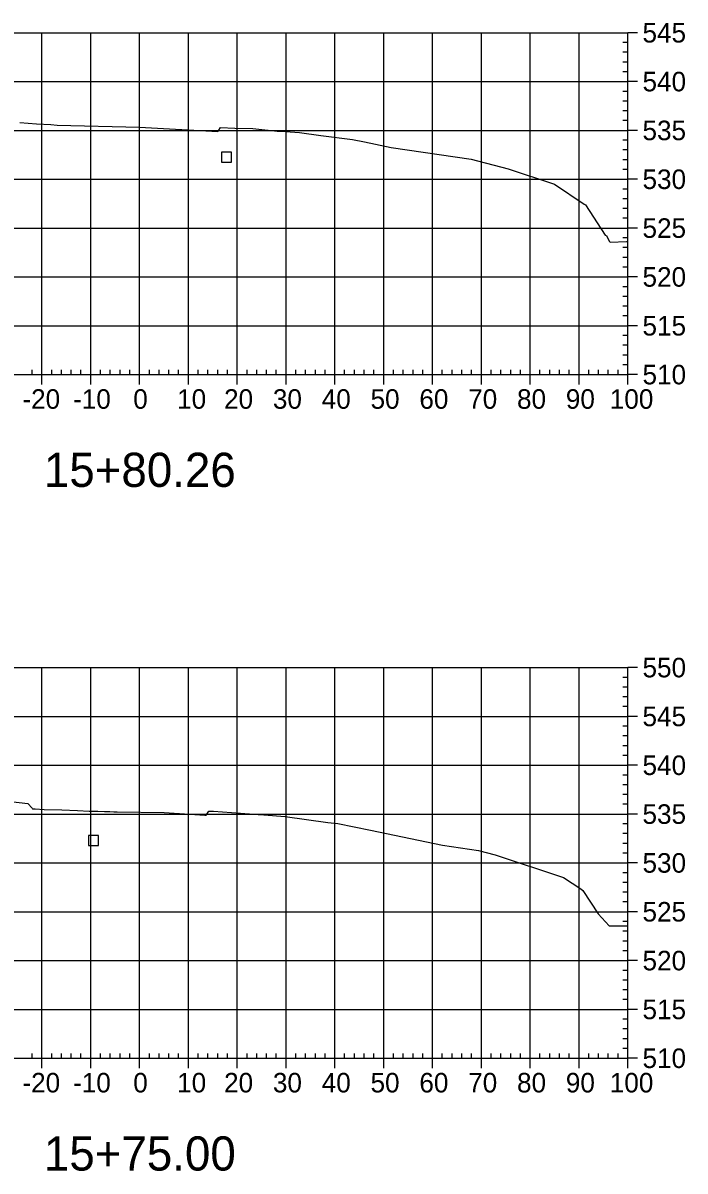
# Model space of a CAD drawing. Extents: x 708103 to 717568, y 374476 to 378707.
# Drawn here: x 717432.6 to 717568.2, y 376795 to 377030.1 of the extents above; entities that cross this region are included whole.
import ezdxf

# ---------------------------------------------------------------- set-up
doc = ezdxf.new("R2010")
doc.units = 0
for name, color, linetype in [('1', 7, 'Continuous'), ('4', 7, 'Continuous'), ('57', 7, 'Continuous'), ('Existing', 7, 'Continuous')]:
    doc.layers.add(name, color=color, linetype=linetype)

msp = doc.modelspace()

# ---------------------------------------------------------------- linework, layer by layer
at = {"layer": '4'}
for points in [[(717473.31, 377001.6), (717475.31, 377001.6), (717475.31, 377003.6), (717473.31, 377003.6)], [(717446.07, 376861.67), (717448.07, 376861.67), (717448.07, 376863.67), (717446.07, 376863.67)]]:
    msp.add_lwpolyline(points, close=True, dxfattribs=at)
at = {"layer": '57'}
for p, q in [((717356.5, 377028.07), (717556.5, 377028.07)), ((717436.5, 376958.07), (717436.5, 377028.07)), ((717446.5, 376958.07), (717446.5, 377028.07)), ((717456.5, 376958.07), (717456.5, 377028.07)), ((717466.5, 376958.07), (717466.5, 377028.07)), ((717476.5, 376958.07), (717476.5, 377028.07)), ((717486.5, 376958.07), (717486.5, 377028.07)), ((717496.5, 376958.07), (717496.5, 377028.07)), ((717506.5, 376958.07), (717506.5, 377028.07)), ((717516.5, 376958.07), (717516.5, 377028.07)), ((717526.5, 376958.07), (717526.5, 377028.07)), ((717536.5, 376958.07), (717536.5, 377028.07)), ((717546.5, 376958.07), (717546.5, 377028.07)), ((717556.5, 376958.07), (717556.5, 377028.07)), ((717556.5, 376958.07), (717556.5, 377028.07)), ((717558.5, 377028.07), (717556.5, 377028.07)), ((717556.5, 377026.07), (717555.5, 377026.07)), ((717556.5, 377024.07), (717555.5, 377024.07)), ((717556.5, 377022.07), (717555.5, 377022.07)), ((717556.5, 377020.07), (717555.5, 377020.07)), ((717356.5, 377018.07), (717556.5, 377018.07)), ((717558.5, 377018.07), (717556.5, 377018.07)), ((717556.5, 377016.07), (717555.5, 377016.07)), ((717556.5, 377014.07), (717555.5, 377014.07)), ((717556.5, 377012.07), (717555.5, 377012.07)), ((717556.5, 377010.07), (717555.5, 377010.07)), ((717356.5, 377008.07), (717556.5, 377008.07)), ((717558.5, 377008.07), (717556.5, 377008.07)), ((717556.5, 377006.07), (717555.5, 377006.07)), ((717556.5, 377004.07), (717555.5, 377004.07)), ((717556.5, 377002.07), (717555.5, 377002.07)), ((717556.5, 377000.07), (717555.5, 377000.07)), ((717356.5, 376998.07), (717556.5, 376998.07)), ((717556.5, 376996.07), (717555.5, 376996.07)), ((717558.5, 376998.07), (717556.5, 376998.07)), ((717556.5, 376994.07), (717555.5, 376994.07)), ((717556.5, 376992.07), (717555.5, 376992.07)), ((717556.5, 376990.07), (717555.5, 376990.07)), ((717356.5, 376988.07), (717556.5, 376988.07)), ((717558.5, 376988.07), (717556.5, 376988.07)), ((717556.5, 376986.07), (717555.5, 376986.07)), ((717556.5, 376984.07), (717555.5, 376984.07)), ((717556.5, 376982.07), (717555.5, 376982.07)), ((717556.5, 376980.07), (717555.5, 376980.07)), ((717356.5, 376978.07), (717556.5, 376978.07)), ((717558.5, 376978.07), (717556.5, 376978.07)), ((717556.5, 376976.07), (717555.5, 376976.07)), ((717556.5, 376974.07), (717555.5, 376974.07)), ((717556.5, 376972.07), (717555.5, 376972.07)), ((717556.5, 376970.07), (717555.5, 376970.07)), ((717356.5, 376968.07), (717556.5, 376968.07)), ((717558.5, 376968.07), (717556.5, 376968.07)), ((717556.5, 376966.07), (717555.5, 376966.07)), ((717556.5, 376964.07), (717555.5, 376964.07)), ((717556.5, 376962.07), (717555.5, 376962.07)), ((717434.5, 376958.07), (717434.5, 376959.07)), ((717438.5, 376958.07), (717438.5, 376959.07)), ((717440.5, 376958.07), (717440.5, 376959.07)), ((717442.5, 376958.07), (717442.5, 376959.07)), ((717444.5, 376958.07), (717444.5, 376959.07)), ((717448.5, 376958.07), (717448.5, 376959.07)), ((717450.5, 376958.07), (717450.5, 376959.07)), ((717452.5, 376958.07), (717452.5, 376959.07)), ((717454.5, 376958.07), (717454.5, 376959.07)), ((717458.5, 376958.07), (717458.5, 376959.07)), ((717460.5, 376958.07), (717460.5, 376959.07)), ((717462.5, 376958.07), (717462.5, 376959.07)), ((717464.5, 376958.07), (717464.5, 376959.07)), ((717468.5, 376958.07), (717468.5, 376959.07)), ((717470.5, 376958.07), (717470.5, 376959.07)), ((717472.5, 376958.07), (717472.5, 376959.07)), ((717474.5, 376958.07), (717474.5, 376959.07)), ((717478.5, 376958.07), (717478.5, 376959.07)), ((717480.5, 376958.07), (717480.5, 376959.07)), ((717482.5, 376958.07), (717482.5, 376959.07)), ((717484.5, 376958.07), (717484.5, 376959.07)), ((717488.5, 376958.07), (717488.5, 376959.07)), ((717490.5, 376958.07), (717490.5, 376959.07)), ((717492.5, 376958.07), (717492.5, 376959.07)), ((717494.5, 376958.07), (717494.5, 376959.07)), ((717498.5, 376958.07), (717498.5, 376959.07)), ((717500.5, 376958.07), (717500.5, 376959.07)), ((717502.5, 376958.07), (717502.5, 376959.07)), ((717504.5, 376958.07), (717504.5, 376959.07)), ((717508.5, 376958.07), (717508.5, 376959.07)), ((717510.5, 376958.07), (717510.5, 376959.07)), ((717512.5, 376958.07), (717512.5, 376959.07)), ((717514.5, 376958.07), (717514.5, 376959.07)), ((717518.5, 376958.07), (717518.5, 376959.07)), ((717520.5, 376958.07), (717520.5, 376959.07)), ((717522.5, 376958.07), (717522.5, 376959.07)), ((717524.5, 376958.07), (717524.5, 376959.07)), ((717528.5, 376958.07), (717528.5, 376959.07)), ((717530.5, 376958.07), (717530.5, 376959.07)), ((717532.5, 376958.07), (717532.5, 376959.07)), ((717534.5, 376958.07), (717534.5, 376959.07)), ((717538.5, 376958.07), (717538.5, 376959.07)), ((717540.5, 376958.07), (717540.5, 376959.07)), ((717542.5, 376958.07), (717542.5, 376959.07)), ((717544.5, 376958.07), (717544.5, 376959.07)), ((717548.5, 376958.07), (717548.5, 376959.07)), ((717550.5, 376958.07), (717550.5, 376959.07)), ((717552.5, 376958.07), (717552.5, 376959.07)), ((717554.5, 376958.07), (717554.5, 376959.07)), ((717556.5, 376960.07), (717555.5, 376960.07)), ((717356.5, 376958.07), (717556.5, 376958.07)), ((717356.5, 376958.07), (717556.5, 376958.07)), ((717436.5, 376956.07), (717436.5, 376958.07)), ((717446.5, 376956.07), (717446.5, 376958.07)), ((717456.5, 376956.07), (717456.5, 376958.07)), ((717466.5, 376956.07), (717466.5, 376958.07)), ((717476.5, 376956.07), (717476.5, 376958.07)), ((717486.5, 376956.07), (717486.5, 376958.07)), ((717496.5, 376956.07), (717496.5, 376958.07)), ((717506.5, 376956.07), (717506.5, 376958.07)), ((717516.5, 376956.07), (717516.5, 376958.07)), ((717526.5, 376956.07), (717526.5, 376958.07)), ((717536.5, 376956.07), (717536.5, 376958.07)), ((717546.5, 376956.07), (717546.5, 376958.07)), ((717556.5, 376956.07), (717556.5, 376958.07)), ((717558.5, 376958.07), (717556.5, 376958.07)), ((717356.5, 376898.07), (717556.5, 376898.07)), ((717436.5, 376818.07), (717436.5, 376898.07)), ((717446.5, 376818.07), (717446.5, 376898.07)), ((717456.5, 376818.07), (717456.5, 376898.07)), ((717466.5, 376818.07), (717466.5, 376898.07)), ((717476.5, 376818.07), (717476.5, 376898.07)), ((717486.5, 376818.07), (717486.5, 376898.07)), ((717496.5, 376818.07), (717496.5, 376898.07)), ((717506.5, 376818.07), (717506.5, 376898.07)), ((717516.5, 376818.07), (717516.5, 376898.07)), ((717526.5, 376818.07), (717526.5, 376898.07)), ((717536.5, 376818.07), (717536.5, 376898.07)), ((717546.5, 376818.07), (717546.5, 376898.07)), ((717556.5, 376818.07), (717556.5, 376898.07)), ((717556.5, 376818.07), (717556.5, 376898.07)), ((717558.5, 376898.07), (717556.5, 376898.07)), ((717556.5, 376896.07), (717555.5, 376896.07)), ((717556.5, 376894.07), (717555.5, 376894.07)), ((717556.5, 376892.07), (717555.5, 376892.07)), ((717356.5, 376888.07), (717556.5, 376888.07)), ((717556.5, 376890.07), (717555.5, 376890.07)), ((717558.5, 376888.07), (717556.5, 376888.07)), ((717556.5, 376886.07), (717555.5, 376886.07)), ((717556.5, 376884.07), (717555.5, 376884.07)), ((717556.5, 376882.07), (717555.5, 376882.07)), ((717556.5, 376880.07), (717555.5, 376880.07)), ((717356.5, 376878.07), (717556.5, 376878.07)), ((717556.5, 376876.07), (717555.5, 376876.07)), ((717558.5, 376878.07), (717556.5, 376878.07)), ((717556.5, 376874.07), (717555.5, 376874.07)), ((717556.5, 376872.07), (717555.5, 376872.07)), ((717556.5, 376870.07), (717555.5, 376870.07)), ((717356.5, 376868.07), (717556.5, 376868.07)), ((717558.5, 376868.07), (717556.5, 376868.07)), ((717556.5, 376866.07), (717555.5, 376866.07)), ((717556.5, 376864.07), (717555.5, 376864.07)), ((717556.5, 376862.07), (717555.5, 376862.07)), ((717556.5, 376860.07), (717555.5, 376860.07)), ((717356.5, 376858.07), (717556.5, 376858.07)), ((717558.5, 376858.07), (717556.5, 376858.07)), ((717556.5, 376856.07), (717555.5, 376856.07)), ((717556.5, 376854.07), (717555.5, 376854.07)), ((717556.5, 376852.07), (717555.5, 376852.07)), ((717356.5, 376848.07), (717556.5, 376848.07)), ((717556.5, 376850.07), (717555.5, 376850.07)), ((717558.5, 376848.07), (717556.5, 376848.07)), ((717556.5, 376846.07), (717555.5, 376846.07)), ((717556.5, 376844.07), (717555.5, 376844.07)), ((717556.5, 376842.07), (717555.5, 376842.07)), ((717556.5, 376840.07), (717555.5, 376840.07)), ((717356.5, 376838.07), (717556.5, 376838.07)), ((717556.5, 376836.07), (717555.5, 376836.07)), ((717558.5, 376838.07), (717556.5, 376838.07)), ((717556.5, 376834.07), (717555.5, 376834.07)), ((717556.5, 376832.07), (717555.5, 376832.07)), ((717556.5, 376830.07), (717555.5, 376830.07)), ((717356.5, 376828.07), (717556.5, 376828.07)), ((717558.5, 376828.07), (717556.5, 376828.07)), ((717556.5, 376826.07), (717555.5, 376826.07)), ((717556.5, 376824.07), (717555.5, 376824.07)), ((717556.5, 376822.07), (717555.5, 376822.07)), ((717556.5, 376820.07), (717555.5, 376820.07)), ((717356.5, 376818.07), (717556.5, 376818.07)), ((717356.5, 376818.07), (717556.5, 376818.07)), ((717434.5, 376818.07), (717434.5, 376819.07)), ((717436.5, 376816.07), (717436.5, 376818.07)), ((717438.5, 376818.07), (717438.5, 376819.07)), ((717440.5, 376818.07), (717440.5, 376819.07)), ((717442.5, 376818.07), (717442.5, 376819.07)), ((717444.5, 376818.07), (717444.5, 376819.07)), ((717446.5, 376816.07), (717446.5, 376818.07)), ((717448.5, 376818.07), (717448.5, 376819.07)), ((717450.5, 376818.07), (717450.5, 376819.07)), ((717452.5, 376818.07), (717452.5, 376819.07)), ((717454.5, 376818.07), (717454.5, 376819.07)), ((717456.5, 376816.07), (717456.5, 376818.07)), ((717458.5, 376818.07), (717458.5, 376819.07)), ((717460.5, 376818.07), (717460.5, 376819.07)), ((717462.5, 376818.07), (717462.5, 376819.07)), ((717464.5, 376818.07), (717464.5, 376819.07)), ((717466.5, 376816.07), (717466.5, 376818.07)), ((717468.5, 376818.07), (717468.5, 376819.07)), ((717470.5, 376818.07), (717470.5, 376819.07)), ((717472.5, 376818.07), (717472.5, 376819.07)), ((717474.5, 376818.07), (717474.5, 376819.07)), ((717476.5, 376816.07), (717476.5, 376818.07)), ((717478.5, 376818.07), (717478.5, 376819.07)), ((717480.5, 376818.07), (717480.5, 376819.07)), ((717482.5, 376818.07), (717482.5, 376819.07)), ((717484.5, 376818.07), (717484.5, 376819.07)), ((717486.5, 376816.07), (717486.5, 376818.07)), ((717488.5, 376818.07), (717488.5, 376819.07)), ((717490.5, 376818.07), (717490.5, 376819.07)), ((717492.5, 376818.07), (717492.5, 376819.07)), ((717494.5, 376818.07), (717494.5, 376819.07)), ((717496.5, 376816.07), (717496.5, 376818.07)), ((717498.5, 376818.07), (717498.5, 376819.07)), ((717500.5, 376818.07), (717500.5, 376819.07)), ((717502.5, 376818.07), (717502.5, 376819.07)), ((717504.5, 376818.07), (717504.5, 376819.07)), ((717506.5, 376816.07), (717506.5, 376818.07)), ((717508.5, 376818.07), (717508.5, 376819.07)), ((717510.5, 376818.07), (717510.5, 376819.07)), ((717512.5, 376818.07), (717512.5, 376819.07)), ((717514.5, 376818.07), (717514.5, 376819.07)), ((717516.5, 376816.07), (717516.5, 376818.07)), ((717518.5, 376818.07), (717518.5, 376819.07)), ((717520.5, 376818.07), (717520.5, 376819.07)), ((717522.5, 376818.07), (717522.5, 376819.07)), ((717524.5, 376818.07), (717524.5, 376819.07)), ((717526.5, 376816.07), (717526.5, 376818.07)), ((717528.5, 376818.07), (717528.5, 376819.07)), ((717530.5, 376818.07), (717530.5, 376819.07)), ((717532.5, 376818.07), (717532.5, 376819.07)), ((717534.5, 376818.07), (717534.5, 376819.07)), ((717536.5, 376816.07), (717536.5, 376818.07)), ((717538.5, 376818.07), (717538.5, 376819.07)), ((717540.5, 376818.07), (717540.5, 376819.07)), ((717542.5, 376818.07), (717542.5, 376819.07)), ((717544.5, 376818.07), (717544.5, 376819.07)), ((717546.5, 376816.07), (717546.5, 376818.07)), ((717548.5, 376818.07), (717548.5, 376819.07)), ((717550.5, 376818.07), (717550.5, 376819.07)), ((717552.5, 376818.07), (717552.5, 376819.07)), ((717554.5, 376818.07), (717554.5, 376819.07)), ((717556.5, 376816.07), (717556.5, 376818.07)), ((717558.5, 376818.07), (717556.5, 376818.07))]:
    msp.add_line(p, q, dxfattribs=at)
at = {"layer": 'Existing'}
for points in [[(717431.98, 377009.67), (717435.42, 377009.45), (717438.31, 377009.26), (717439.63, 377009.17), (717456.5, 377008.75), (717472.53, 377007.83), (717472.74, 377008.13), (717473.07, 377008.67), (717476.01, 377008.51), (717479.67, 377008.48), (717481.55, 377008.29), (717484.11, 377007.98), (717484.65, 377007.93), (717485.45, 377007.9), (717489.25, 377007.63), (717493.65, 377007.02), (717500.08, 377006.2), (717502.56, 377005.7), (717508.05, 377004.56), (717524.43, 377002.16), (717531.96, 377000.23), (717541.51, 376997.05), (717547.56, 376993), (717547.8, 376992.82), (717551.88, 376986.6), (717552.14, 376986.57), (717552.67, 376985.39), (717552.86, 376985.2), (717556.22, 376985.31), (717556.5, 376985.31)], [(717430.04, 376870.62), (717433.59, 376870.24), (717434.52, 376869.31), (717434.59, 376869.17), (717435.13, 376869.13), (717436.94, 376869.01), (717440.58, 376868.92), (717443.78, 376868.79), (717446.16, 376868.7), (717447.96, 376868.64), (717449.34, 376868.59), (717450.42, 376868.57), (717451.25, 376868.56), (717451.89, 376868.56), (717461.51, 376868.37), (717469.88, 376867.88), (717470.12, 376867.86), (717470.7, 376868.66), (717470.72, 376868.69), (717471.62, 376868.64), (717478.98, 376868.13), (717480.82, 376867.97), (717481.94, 376867.89), (717486.31, 376867.59), (717495.03, 376866.38), (717497.1, 376866.11), (717503.76, 376864.78), (717518.56, 376861.7), (717525.93, 376860.62), (717529.32, 376859.75), (717543.35, 376855.07), (717546.84, 376852.74), (717547.27, 376852.42), (717550.4, 376847.64), (717552.69, 376845.18), (717556.5, 376845.2)]]:
    msp.add_lwpolyline(points, dxfattribs=at)

# ---------------------------------------------------------------- texts
at = {"layer": '1'}
for s, p in [('15+80.26', (717436.9, 376935.07)), ('15+75.00', (717436.9, 376795.07))]:
    msp.add_text(s, height=7, dxfattribs=at).set_placement(p)
at = {"layer": '57'}
for s, p in [('545', (717559.5, 377026.07)), ('540', (717559.5, 377016.07)), ('535', (717559.5, 377006.07)), ('530', (717559.5, 376996.07)), ('525', (717559.5, 376986.07)), ('520', (717559.5, 376976.07)), ('515', (717559.5, 376966.07)), ('510', (717559.5, 376956.07)), ('-20', (717432.5, 376951.07)), ('-10', (717442.88, 376951.07)), ('0', (717455.2, 376951.07)), ('10', (717464.19, 376951.07)), ('20', (717473.8, 376951.07)), ('30', (717483.8, 376951.07)), ('40', (717493.8, 376951.07)), ('50', (717503.8, 376951.07)), ('60', (717513.8, 376951.07)), ('70', (717523.8, 376951.07)), ('80', (717533.8, 376951.07)), ('90', (717543.8, 376951.07)), ('100', (717552.8, 376951.07)), ('550', (717559.5, 376896.07)), ('545', (717559.5, 376886.07)), ('540', (717559.5, 376876.07)), ('535', (717559.5, 376866.07)), ('530', (717559.5, 376856.07)), ('525', (717559.5, 376846.07)), ('520', (717559.5, 376836.07)), ('515', (717559.5, 376826.07)), ('510', (717559.5, 376816.07)), ('-20', (717432.5, 376811.07)), ('-10', (717442.88, 376811.07)), ('0', (717455.2, 376811.07)), ('10', (717464.19, 376811.07)), ('20', (717473.8, 376811.07)), ('30', (717483.8, 376811.07)), ('40', (717493.8, 376811.07)), ('50', (717503.8, 376811.07)), ('60', (717513.8, 376811.07)), ('70', (717523.8, 376811.07)), ('80', (717533.8, 376811.07)), ('90', (717543.8, 376811.07)), ('100', (717552.8, 376811.07))]:
    msp.add_text(s, height=4, dxfattribs=at).set_placement(p)

doc.saveas('drawing.dxf')
